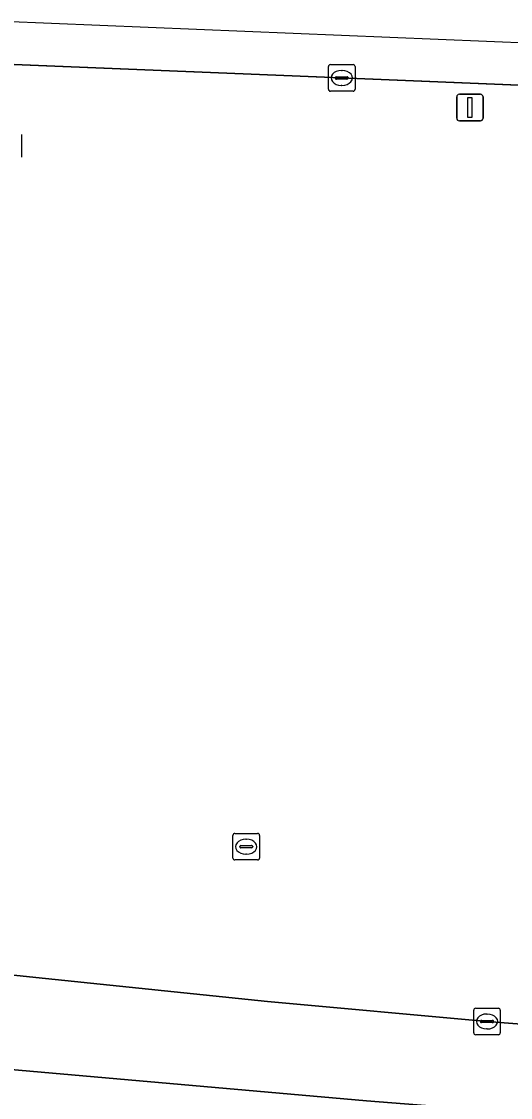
# Model space of a CAD drawing. Extents: x 161477 to 163040, y 383680 to 384871.
# Drawn here: x 161828.68 to 161847.07, y 384827.67 to 384868.14 of the extents above; entities that cross this region are included whole.
import ezdxf

# ---------------------------------------------------------------- set-up
doc = ezdxf.new("R2010")
doc.units = 0
for name, color, linetype in [('IMGEO_Berm_groen', 7, 'Continuous'), ('IMGEO_Kolk', 7, 'Continuous'), ('IMGEO_Rijbaan_regionaal_gesloten', 7, 'Continuous'), ('IMGEO_Rioolput', 7, 'Continuous'), ('IMGEO_Verkeersbordpaal', 7, 'Continuous')]:
    doc.layers.add(name, color=color, linetype=linetype)

msp = doc.modelspace()

# ---------------------------------------------------------------- linework, layer by layer
at = {"layer": 'IMGEO_Berm_groen'}
for points in [[(161929.035, 384861.367), (161912.433, 384862.623), (161903.184, 384863.21), (161884.86, 384864.196), (161838.245, 384866.117), (161827.467, 384866.551)], [(161826.935, 384832.429), (161829.588, 384832.153), (161837.929, 384831.286), (161846.184, 384830.529), (161864.677, 384829.095)]]:
    msp.add_lwpolyline(points, dxfattribs=at)
at = {"layer": 'IMGEO_Kolk'}
for p, q in [((161840.22, 384865.588), (161840.22, 384866.44)), ((161840.295, 384866.514), (161841.147, 384866.514)), ((161841.221, 384866.44), (161841.221, 384865.588)), ((161840.479, 384866.008), (161840.479, 384866.02)), ((161840.917, 384865.971), (161840.519, 384865.971)), ((161840.522, 384866.057), (161840.92, 384866.057)), ((161840.708, 384866.294), (161840.733, 384866.294)), ((161840.963, 384866.02), (161840.963, 384866.008)), ((161840.731, 384865.734), (161840.706, 384865.734)), ((161841.147, 384865.514), (161840.295, 384865.514)), ((161845.683, 384830.105), (161845.683, 384830.957)), ((161845.758, 384831.031), (161846.61, 384831.031)), ((161846.171, 384830.811), (161846.196, 384830.811)), ((161846.684, 384830.957), (161846.684, 384830.105)), ((161845.942, 384830.525), (161845.942, 384830.537)), ((161846.38, 384830.488), (161845.982, 384830.488)), ((161845.985, 384830.574), (161846.383, 384830.574)), ((161846.426, 384830.537), (161846.426, 384830.525)), ((161846.61, 384830.031), (161845.758, 384830.031)), ((161846.194, 384830.251), (161846.169, 384830.251))]:
    msp.add_line(p, q, dxfattribs=at)
for points in [[(161840.22, 384865.588), (161840.22, 384866.44)], [(161840.295, 384866.514), (161841.147, 384866.514)], [(161841.221, 384866.44), (161841.221, 384865.588)], [(161841.147, 384865.514), (161840.295, 384865.514)], [(161845.683, 384830.105), (161845.683, 384830.957)], [(161845.758, 384831.031), (161846.61, 384831.031)], [(161846.684, 384830.957), (161846.684, 384830.105)], [(161846.61, 384830.031), (161845.758, 384830.031)]]:
    msp.add_lwpolyline(points, dxfattribs=at)
for centre, radius, start, end in [((161840.297, 384866.438), 0.0765, 91.552, 178.448), ((161840.297, 384866.438), 0.0765, 91.552, 178.448), ((161841.145, 384866.438), 0.0765, 1.552, 88.448), ((161841.145, 384866.438), 0.0765, 1.552, 88.448), ((161840.519, 384866.017), 0.0403, 85.8775, 175.7526), ((161840.516, 384866.007), 0.0366, 178.938, 274.7102), ((161840.92, 384866.014), 0.043, 264.8664, 352.4533), ((161840.924, 384866.019), 0.0386, 1.7309, 96.639), ((161840.297, 384865.59), 0.0765, 181.552, 268.448), ((161840.297, 384865.59), 0.0765, 181.552, 268.448), ((161841.145, 384865.59), 0.0765, 271.552, 358.448), ((161841.145, 384865.59), 0.0765, 271.552, 358.448), ((161845.76, 384830.955), 0.0765, 91.552, 178.448), ((161845.76, 384830.955), 0.0765, 91.552, 178.448), ((161846.608, 384830.955), 0.0765, 1.552, 88.448), ((161846.608, 384830.955), 0.0765, 1.552, 88.448), ((161845.982, 384830.534), 0.0403, 85.8775, 175.7526), ((161845.979, 384830.524), 0.0366, 178.938, 274.7102), ((161846.383, 384830.531), 0.043, 264.8664, 352.4533), ((161846.387, 384830.536), 0.0386, 1.7309, 96.639), ((161845.76, 384830.107), 0.0765, 181.552, 268.448), ((161845.76, 384830.107), 0.0765, 181.552, 268.448), ((161846.608, 384830.107), 0.0765, 271.552, 358.448), ((161846.608, 384830.107), 0.0765, 271.552, 358.448)]:
    msp.add_arc(centre, radius, start, end, dxfattribs=at)
for centre, major_axis, ratio, start_param, end_param in [((161840.707, 384866.014), (-0.387, 0.002), 0.722429, 4.712389, 7.853982), ((161840.732, 384866.014), (-0.39, 0.002), 0.717154, 1.570796, 4.712389), ((161846.17, 384830.531), (-0.387, 0.002), 0.722429, 4.712389, 7.853982), ((161846.195, 384830.531), (-0.39, 0.002), 0.717154, 1.570796, 4.712389)]:
    msp.add_ellipse(centre, major_axis=major_axis, ratio=ratio, start_param=start_param, end_param=end_param, dxfattribs=at)
at = {"layer": 'IMGEO_Rijbaan_regionaal_gesloten'}
for points in [[(162399.667, 384798.916), (162372.87, 384808.275), (162293.884, 384825.735), (162200.922, 384835.899), (162108.003, 384845.421), (161989.003, 384857.616), (161914.995, 384864.529), (161827.989, 384868.136), (161827.467, 384866.551), (161838.245, 384866.117), (161884.86, 384864.196), (161903.184, 384863.21), (161912.433, 384862.623), (161929.035, 384861.367)], [(161821.715, 384833.209), (161817.005, 384834.389), (161816.552, 384832.947), (161815.586, 384829.871), (161822.016, 384829.276), (161841.657, 384827.553), (161857.983, 384826.251), (161874.682, 384825.248), (161891.326, 384824.548), (161903.849, 384824.202), (161920.501, 384823.935), (161932.984, 384823.895), (161941.4, 384823.982), (161958.021, 384824.391), (161969.544, 384824.839), (161978.873, 384825.303), (162001.535, 384826.68), (162007.898, 384827.144), (162018.329, 384827.632), (162032.57, 384828.253), (162046.575, 384828.694)], [(161864.677, 384829.095), (161846.184, 384830.529), (161837.929, 384831.286), (161829.588, 384832.153), (161826.935, 384832.429)], [(161857.983, 384826.251), (161841.657, 384827.553), (161822.016, 384829.276), (161815.586, 384829.871), (161814.566, 384826.626), (161825.962, 384825.599), (161835.268, 384824.825), (161841.319, 384824.181), (161841.608, 384824.356), (161842.019, 384824.423), (161851.063, 384823.554)]]:
    msp.add_lwpolyline(points, dxfattribs=at)
at = {"layer": 'IMGEO_Rioolput'}
for p, q in [((161828.681, 384863.886), (161828.681, 384863.034)), ((161836.706, 384837.605), (161837.558, 384837.605)), ((161836.631, 384836.679), (161836.631, 384837.531)), ((161837.119, 384837.385), (161837.144, 384837.385)), ((161837.632, 384837.531), (161837.632, 384836.679)), ((161836.89, 384837.099), (161836.89, 384837.111)), ((161837.328, 384837.062), (161836.93, 384837.062)), ((161836.933, 384837.148), (161837.331, 384837.148)), ((161837.142, 384836.825), (161837.117, 384836.825)), ((161837.374, 384837.111), (161837.374, 384837.099)), ((161837.558, 384836.605), (161836.706, 384836.605))]:
    msp.add_line(p, q, dxfattribs=at)
for points in [[(161828.681, 384863.886), (161828.681, 384863.034)], [(161836.706, 384837.605), (161837.558, 384837.605)], [(161836.631, 384836.679), (161836.631, 384837.531)], [(161837.632, 384837.531), (161837.632, 384836.679)], [(161837.558, 384836.605), (161836.706, 384836.605)]]:
    msp.add_lwpolyline(points, dxfattribs=at)
for centre, radius, start, end in [((161836.708, 384837.529), 0.0765, 91.552, 178.448), ((161836.708, 384837.529), 0.0765, 91.552, 178.448), ((161837.556, 384837.529), 0.0765, 1.552, 88.448), ((161837.556, 384837.529), 0.0765, 1.552, 88.448), ((161836.93, 384837.108), 0.0403, 85.8775, 175.7526), ((161836.927, 384837.098), 0.0366, 178.938, 274.7102), ((161837.331, 384837.105), 0.043, 264.8664, 352.4533), ((161837.335, 384837.11), 0.0386, 1.7309, 96.639), ((161836.708, 384836.681), 0.0765, 181.552, 268.448), ((161836.708, 384836.681), 0.0765, 181.552, 268.448), ((161837.556, 384836.681), 0.0765, 271.552, 358.448), ((161837.556, 384836.681), 0.0765, 271.552, 358.448)]:
    msp.add_arc(centre, radius, start, end, dxfattribs=at)
for centre, major_axis, ratio, start_param, end_param in [((161837.118, 384837.105), (-0.387, 0.002), 0.722429, 4.712389, 7.853982), ((161837.143, 384837.105), (-0.39, 0.002), 0.717154, 1.570796, 4.712389)]:
    msp.add_ellipse(centre, major_axis=major_axis, ratio=ratio, start_param=start_param, end_param=end_param, dxfattribs=at)
at = {"layer": 'IMGEO_Verkeersbordpaal'}
for p, q in [((161845.044, 384864.5), (161845.044, 384865.3)), ((161845.044, 384865.3), (161845.044, 384864.5)), ((161845.144, 384865.4), (161845.934, 384865.4)), ((161845.934, 384865.4), (161845.144, 384865.4)), ((161846.034, 384865.3), (161846.034, 384864.5)), ((161846.034, 384864.5), (161846.034, 384865.3)), ((161845.934, 384864.4), (161845.144, 384864.4)), ((161845.144, 384864.4), (161845.934, 384864.4))]:
    msp.add_line(p, q, dxfattribs=at)
msp.add_lwpolyline([(161845.464, 384865.275), (161845.614, 384865.275), (161845.614, 384864.525), (161845.464, 384864.525), (161845.464, 384865.275)], dxfattribs=at)
for centre, start, end in [((161845.144, 384865.3), 90, 180), ((161845.144, 384865.3), 90, 180), ((161845.934, 384865.3), 0, 90), ((161845.934, 384865.3), 360, 90), ((161845.144, 384864.5), 180, 270), ((161845.144, 384864.5), 180, 270), ((161845.934, 384864.5), 270, 0), ((161845.934, 384864.5), 270, 0)]:
    msp.add_arc(centre, 0.1, start, end, dxfattribs=at)

doc.saveas('drawing.dxf')
